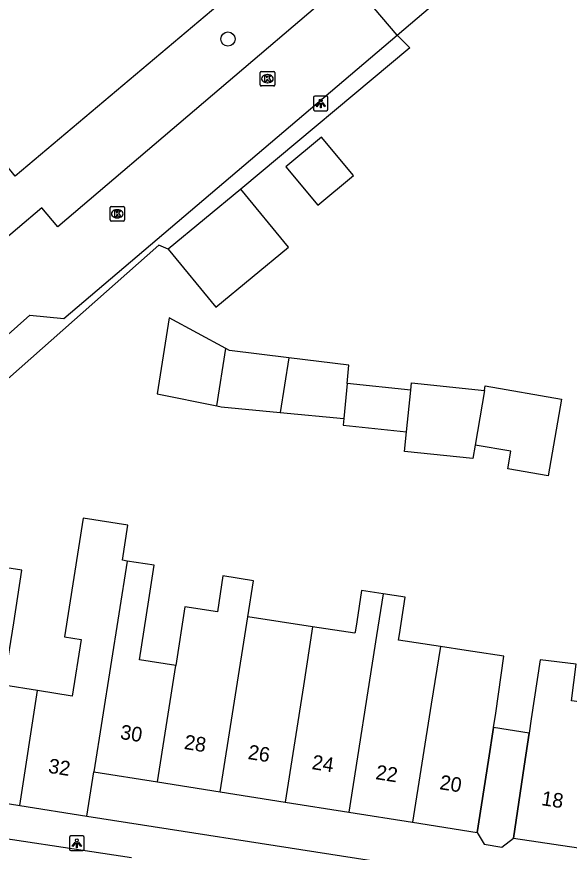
# Model space of a CAD drawing. Extents: x 162172 to 163187, y 382874 to 383684.
# Drawn here: x 162620.9 to 162658.8, y 383337.9 to 383395.3 of the extents above; entities that cross this region are included whole.
import ezdxf

# ---------------------------------------------------------------- set-up
doc = ezdxf.new("R2010")
doc.units = 0
for name, color, linetype in [('IMGEO_Boom', 7, 'Continuous'), ('IMGEO_Kolk', 7, 'Continuous'), ('IMGEO_Lichtpunt', 7, 'Continuous'), ('IMGEO_Pand', 7, 'Continuous'), ('IMGEO_Pand_nummerreeks', 7, 'Continuous'), ('IMGEO_Pand_overbouw', 7, 'Continuous'), ('IMGEO_Parkeervlak_open', 7, 'Continuous'), ('IMGEO_Rijbaan_lokaal_open', 7, 'Continuous'), ('IMGEO_Voetpad_open', 7, 'Continuous')]:
    doc.layers.add(name, color=color, linetype=linetype)

msp = doc.modelspace()

# ---------------------------------------------------------------- linework, layer by layer
at = {"layer": 'IMGEO_Boom'}
msp.add_circle((162635.379, 383393.718), 0.489, dxfattribs=at)
at = {"layer": 'IMGEO_Kolk'}
for p, q in [((162637.592, 383390.575), (162637.592, 383391.427)), ((162637.667, 383391.501), (162638.519, 383391.501)), ((162638.08, 383391.281), (162638.105, 383391.281)), ((162638.593, 383391.427), (162638.593, 383390.575)), ((162638.103, 383390.721), (162638.078, 383390.721)), ((162638.519, 383390.501), (162637.667, 383390.501)), ((162627.287, 383381.311), (162627.287, 383382.163)), ((162627.362, 383382.237), (162628.214, 383382.237)), ((162628.288, 383382.163), (162628.288, 383381.311)), ((162627.775, 383382.017), (162627.8, 383382.017)), ((162628.214, 383381.237), (162627.362, 383381.237)), ((162627.798, 383381.457), (162627.773, 383381.457))]:
    msp.add_line(p, q, dxfattribs=at)
for points in [[(162637.592, 383390.575), (162637.592, 383391.427)], [(162637.667, 383391.501), (162638.519, 383391.501)], [(162638.593, 383391.427), (162638.593, 383390.575)], [(162637.913, 383391.201), (162638.036, 383391.201), (162638.036, 383391.05), (162638.166, 383391.201), (162638.33, 383391.201), (162638.184, 383391.05), (162638.337, 383390.801), (162638.185, 383390.801), (162638.1, 383390.965), (162638.036, 383390.898), (162638.036, 383390.801), (162637.913, 383390.801), (162637.913, 383391.201)], [(162638.519, 383390.501), (162637.667, 383390.501)], [(162627.287, 383381.311), (162627.287, 383382.163)], [(162627.362, 383382.237), (162628.214, 383382.237)], [(162628.288, 383382.163), (162628.288, 383381.311)], [(162627.608, 383381.937), (162627.731, 383381.937), (162627.731, 383381.786), (162627.861, 383381.937), (162628.025, 383381.937), (162627.879, 383381.786), (162628.032, 383381.537), (162627.88, 383381.537), (162627.795, 383381.701), (162627.731, 383381.634), (162627.731, 383381.537), (162627.608, 383381.537), (162627.608, 383381.937)], [(162628.214, 383381.237), (162627.362, 383381.237)]]:
    msp.add_lwpolyline(points, dxfattribs=at)
for centre, start, end in [((162637.669, 383391.425), 91.55205, 178.44795), ((162637.669, 383391.425), 91.55205, 178.44795), ((162638.517, 383391.425), 1.55205, 88.44795), ((162638.517, 383391.425), 1.55205, 88.44795), ((162637.669, 383390.577), 181.55205, 268.44795), ((162637.669, 383390.577), 181.55205, 268.44795), ((162638.517, 383390.577), 271.55205, 358.44795), ((162638.517, 383390.577), 271.55205, 358.44795), ((162627.364, 383382.161), 91.55205, 178.44795), ((162627.364, 383382.161), 91.55205, 178.44795), ((162628.212, 383382.161), 1.55205, 88.44795), ((162628.212, 383382.161), 1.55205, 88.44795), ((162627.364, 383381.313), 181.55205, 268.44795), ((162627.364, 383381.313), 181.55205, 268.44795), ((162628.212, 383381.313), 271.55205, 358.44795), ((162628.212, 383381.313), 271.55205, 358.44795)]:
    msp.add_arc(centre, 0.0765, start, end, dxfattribs=at)
for centre, major_axis, ratio, start_param, end_param in [((162638.079, 383391.001), (-0.387, 0.002), 0.722429, 4.712389, 7.853982), ((162638.104, 383391.001), (-0.39, 0.002), 0.717154, 1.570796, 4.712389), ((162627.774, 383381.737), (-0.387, 0.002), 0.722429, 4.712389, 7.853982), ((162627.799, 383381.737), (-0.39, 0.002), 0.717154, 1.570796, 4.712389)]:
    msp.add_ellipse(centre, major_axis=major_axis, ratio=ratio, start_param=start_param, end_param=end_param, dxfattribs=at)
at = {"layer": 'IMGEO_Lichtpunt'}
for p, q in [((162641.251, 383389.709), (162641.251, 383388.902)), ((162641.251, 383389.709), (162641.251, 383388.902)), ((162642.153, 383389.804), (162641.345, 383389.804)), ((162642.153, 383389.804), (162641.345, 383389.804)), ((162642.247, 383388.902), (162642.247, 383389.709)), ((162642.247, 383388.902), (162642.247, 383389.709)), ((162641.345, 383388.808), (162642.153, 383388.808)), ((162641.345, 383388.808), (162642.153, 383388.808)), ((162624.511, 383338.966), (162624.511, 383338.159)), ((162624.511, 383338.966), (162624.511, 383338.159)), ((162625.413, 383339.061), (162624.605, 383339.061)), ((162625.413, 383339.061), (162624.605, 383339.061)), ((162625.507, 383338.159), (162625.507, 383338.966)), ((162625.507, 383338.159), (162625.507, 383338.966)), ((162624.605, 383338.065), (162625.413, 383338.065)), ((162624.605, 383338.065), (162625.413, 383338.065))]:
    msp.add_line(p, q, dxfattribs=at)
for points in [[(162641.625, 383389.373), (162641.664, 383389.345), (162641.476, 383389.083), (162641.438, 383389.11), (162641.625, 383389.373)], [(162641.727, 383389.325), (162641.774, 383389.325), (162641.774, 383389.003), (162641.727, 383389.003), (162641.727, 383389.325)], [(162641.837, 383389.345), (162641.875, 383389.372), (162642.062, 383389.11), (162642.023, 383389.082), (162641.837, 383389.345)], [(162624.885, 383338.63), (162624.924, 383338.602), (162624.736, 383338.34), (162624.698, 383338.367), (162624.885, 383338.63)], [(162624.987, 383338.582), (162625.034, 383338.582), (162625.034, 383338.26), (162624.987, 383338.26), (162624.987, 383338.582)], [(162625.097, 383338.602), (162625.135, 383338.629), (162625.322, 383338.367), (162625.283, 383338.339), (162625.097, 383338.602)]]:
    msp.add_lwpolyline(points, dxfattribs=at)
for centre in [(162641.75, 383389.507), (162625.01, 383338.764)]:
    msp.add_circle(centre, 0.0994, dxfattribs=at)
for centre, start, end in [((162641.345, 383389.709), 90, 180), ((162641.345, 383389.709), 90, 180), ((162642.153, 383389.709), 0, 90), ((162642.153, 383389.709), 0, 90), ((162641.345, 383388.902), 180, 270), ((162641.345, 383388.902), 180, 270), ((162642.153, 383388.902), 270, 0), ((162642.153, 383388.902), 270, 360), ((162624.605, 383338.966), 90, 180), ((162624.605, 383338.966), 90, 180), ((162625.413, 383338.966), 0, 90), ((162625.413, 383338.966), 0, 90), ((162624.605, 383338.159), 180, 270), ((162624.605, 383338.159), 180, 270), ((162625.413, 383338.159), 270, 0), ((162625.413, 383338.159), 270, 360)]:
    msp.add_arc(centre, 0.0946, start, end, dxfattribs=at)
at = {"layer": 'IMGEO_Pand'}
for points in [[(162647.002, 383393.986), (162654.46, 383400.343), (162651.152, 383404.224)], [(162647.002, 383393.986), (162643.694, 383397.868)], [(162639.349, 383384.965), (162641.549, 383382.32), (162643.999, 383384.357), (162641.8, 383387.002), (162639.349, 383384.965)], [(162636.256, 383383.431), (162631.275, 383379.318)], [(162631.275, 383379.318), (162634.56, 383375.339), (162639.542, 383379.451), (162636.256, 383383.431)], [(162635.235, 383372.503), (162631.35, 383374.589), (162630.529, 383369.385), (162634.612, 383368.556)], [(162634.612, 383368.556), (162635.235, 383372.503)], [(162639.563, 383371.863), (162635.493, 383372.364), (162635.235, 383372.503)], [(162639.563, 383371.863), (162638.969, 383368.115)], [(162643.557, 383370.091), (162643.675, 383371.357), (162639.563, 383371.863)], [(162643.557, 383370.091), (162643.334, 383367.707)], [(162647.922, 383369.645), (162643.557, 383370.091)], [(162647.922, 383369.645), (162647.972, 383370.133), (162652.984, 383369.621)], [(162647.63, 383366.787), (162647.922, 383369.645)], [(162652.984, 383369.621), (162653.038, 383369.931), (162658.262, 383369.029), (162657.355, 383363.773), (162654.579, 383364.252), (162654.786, 383365.449), (162652.337, 383365.872)], [(162652.984, 383369.621), (162652.337, 383365.872)], [(162634.612, 383368.556), (162634.911, 383368.495), (162638.969, 383368.115)], [(162638.969, 383368.115), (162643.334, 383367.707)], [(162643.334, 383367.707), (162643.29, 383367.231), (162647.63, 383366.787)], [(162652.337, 383365.872), (162652.18, 383364.963), (162647.493, 383365.442), (162647.63, 383366.787)], [(162628.464, 383357.917), (162628.141, 383357.968), (162628.514, 383360.377), (162625.434, 383360.861), (162624.173, 383352.718), (162625.297, 383352.542), (162624.686, 383348.66), (162622.318, 383349.033)], [(162622.318, 383349.033), (162620.003, 383349.397), (162620.677, 383353.683), (162621.234, 383357.282), (162619.292, 383357.587), (162618.734, 383353.989), (162618.578, 383354.014)], [(162628.464, 383357.917), (162626.173, 383343.453)], [(162631.805, 383350.75), (162629.309, 383351.137), (162629.948, 383355.264), (162630.314, 383357.626), (162628.464, 383357.917)], [(162636.75, 383354.103), (162637.141, 383356.572), (162635.034, 383356.898), (162634.653, 383354.438), (162632.43, 383354.782), (162631.805, 383350.75)], [(162646.035, 383355.667), (162644.555, 383355.896), (162644.216, 383353.742), (162644.104, 383353.036), (162644.093, 383352.966), (162641.194, 383353.415)], [(162646.035, 383355.667), (162645.584, 383352.806), (162643.675, 383340.698)], [(162649.963, 383352.058), (162647.083, 383352.503), (162647.144, 383352.888), (162647.261, 383353.63), (162647.545, 383355.433), (162646.035, 383355.667)], [(162634.846, 383342.088), (162636.75, 383354.103)], [(162641.194, 383353.415), (162636.75, 383354.103)], [(162641.194, 383353.415), (162640.565, 383349.363), (162639.301, 383341.386)], [(162649.963, 383352.058), (162649.337, 383348.109), (162648.053, 383340.008)], [(162648.053, 383340.008), (162652.476, 383339.312), (162653.253, 383344.252), (162653.608, 383346.505), (162653.761, 383347.48), (162654.308, 383351.385), (162652.182, 383351.714), (162651.73, 383351.784), (162649.963, 383352.058)], [(162630.546, 383342.765), (162631.805, 383350.75)], [(162661.408, 383348.019), (162658.96, 383348.322), (162659.272, 383350.84), (162656.81, 383351.144), (162656.202, 383347.105), (162656.055, 383346.125), (162655.715, 383343.859), (162654.971, 383338.914), (162659.431, 383338.243)], [(162621.104, 383341.152), (162622.318, 383349.033)], [(162625.697, 383340.429), (162626.173, 383343.453)], [(162626.173, 383343.453), (162630.546, 383342.765)], [(162630.546, 383342.765), (162634.846, 383342.088)], [(162634.846, 383342.088), (162639.301, 383341.386)], [(162616.662, 383341.851), (162621.104, 383341.152)], [(162621.104, 383341.152), (162625.697, 383340.429)], [(162639.301, 383341.386), (162643.675, 383340.698)], [(162643.675, 383340.698), (162648.053, 383340.008)]]:
    msp.add_lwpolyline(points, dxfattribs=at)
at = {"layer": 'IMGEO_Pand_overbouw'}
msp.add_lwpolyline([(162655.715, 383343.859), (162656.055, 383346.125), (162653.608, 383346.505), (162653.253, 383344.252), (162652.476, 383339.312), (162652.967, 383338.498), (162654.186, 383338.306), (162654.971, 383338.914)], close=True, dxfattribs=at)
at = {"layer": 'IMGEO_Parkeervlak_open'}
msp.add_lwpolyline([(162651.152, 383404.224), (162651.495, 383404.516), (162649.554, 383406.289), (162643.158, 383401.027), (162642.074, 383402.265), (162620.769, 383384.316), (162618.111, 383387.614), (162611.524, 383395.786), (162608.27, 383393.04)], dxfattribs=at)
at = {"layer": 'IMGEO_Rijbaan_lokaal_open'}
for points in [[(162643.694, 383397.868), (162623.703, 383380.833), (162622.604, 383382.138), (162619.242, 383379.303), (162617.405, 383381.482), (162608.27, 383393.04)], [(162614.183, 383364.828), (162614.769, 383368.544), (162621.775, 383374.778), (162624.11, 383374.55), (162647.002, 383393.986)]]:
    msp.add_lwpolyline(points, dxfattribs=at)
at = {"layer": 'IMGEO_Voetpad_open'}
for points in [[(162647.002, 383393.986), (162647.873, 383393.116), (162636.256, 383383.431)], [(162631.275, 383379.318), (162630.629, 383379.573), (162617.443, 383367.922)], [(162625.697, 383340.429), (162681.225, 383331.781)], [(162628.763, 383337.558), (162616.63, 383339.398), (162616.234, 383339.327), (162615.897, 383339.183), (162615.139, 383338.525)]]:
    msp.add_lwpolyline(points, dxfattribs=at)

# ---------------------------------------------------------------- texts
at = {"layer": 'IMGEO_Pand_nummerreeks'}
for s, rotation, p in [('30', 351.0531, (162627.944, 383345.725)), ('28', 351.0504, (162632.328, 383345.035)), ('26', 351.0504, (162636.709, 383344.346)), ('32', 351.05553, (162623.006, 383343.403)), ('24', 351.0504, (162641.092, 383343.656)), ('22', 351.0504, (162645.473, 383342.966)), ('20', 351.0504, (162649.863, 383342.275)), ('18', 351.44574, (162656.852, 383341.18))]:
    msp.add_text(s, height=1, rotation=rotation, dxfattribs=at).set_placement(p)

doc.saveas('drawing.dxf')
